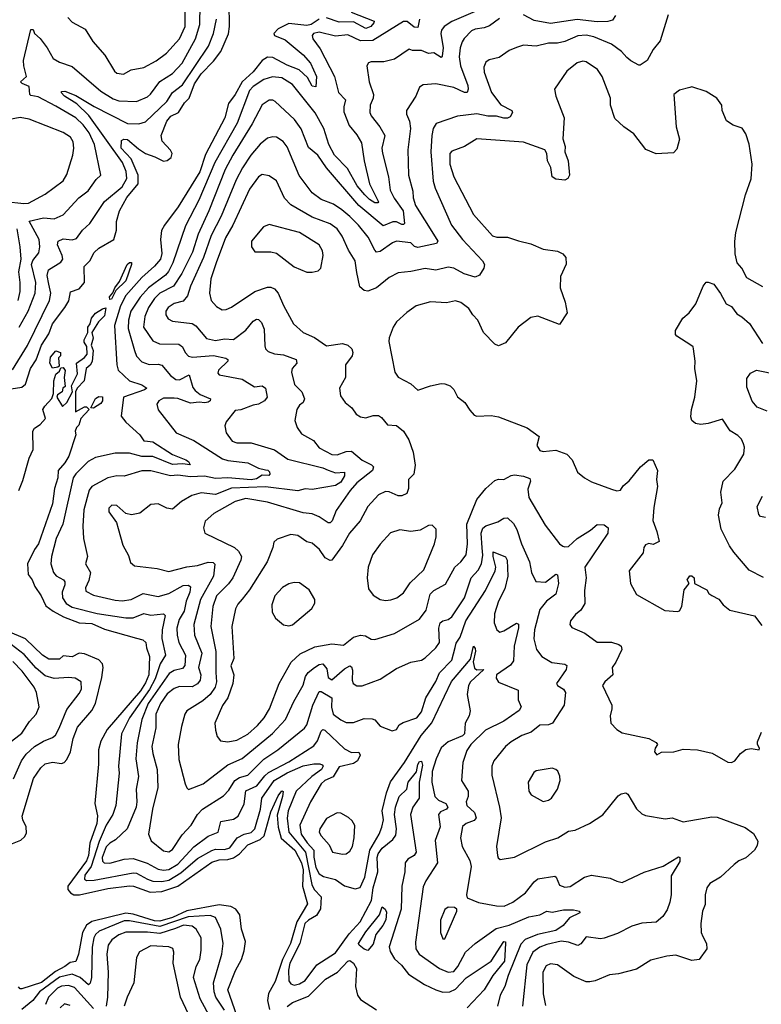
# Model space of a CAD drawing. Extents: x 1268547 to 1425625, y 515768 to 616754.
# Tile 406 of 507: x 1357802 to 1361942, y 598115 to 603612. Entities that reach past the tile are written whole.
import ezdxf

# ---------------------------------------------------------------- set-up
doc = ezdxf.new("R2010")
doc.units = 0

msp = doc.modelspace()

# ---------------------------------------------------------------- linework, layer by layer
at = {"layer": '0CON10XD'}
for points in [[(1357755, 601550.3), (1357815, 601559.6), (1357835, 601576.7), (1357862.6, 601665), (1357895, 601712.9), (1357924.2, 601795.8), (1357965, 601857.6), (1357985.2, 601915), (1358055.3, 602005), (1358077.1, 602042.9), (1358086.6, 602093.4), (1358135, 602110.3), (1358163.8, 602145), (1358162.7, 602235), (1358194.8, 602265.2), (1358218, 602312), (1358245, 602336.1), (1358327.3, 602385), (1358343.7, 602436.3), (1358342.4, 602485), (1358360, 602545), (1358399.6, 602620.4), (1358463.3, 602696.7), (1358463.9, 602745), (1358424.3, 602835), (1358368.9, 602895), (1358371.4, 602938.6), (1358384.2, 602945.8), (1358405, 602942.7), (1358465, 602890.5), (1358505, 602864.7), (1358556.9, 602846.9), (1358605, 602821.9), (1358625, 602826.5), (1358647.8, 602842.2), (1358652.8, 602865), (1358645, 602883.6), (1358598.3, 602935), (1358591.3, 602965), (1358623.9, 603045), (1358646.8, 603073.2), (1358689.4, 603095), (1358721.7, 603148.3), (1358748.1, 603175), (1358777.8, 603255), (1358815, 603309.4), (1358885, 603380), (1358924.8, 603435), (1358967.4, 603532.6), (1358973.7, 603575), (1358971.3, 603705)], [(1357799.5, 601895), (1357850, 601985), (1357888.7, 602085), (1357893, 602145), (1357869.3, 602245), (1357875, 602267.5), (1357908.8, 602311.2), (1357915.7, 602344.3), (1357910.4, 602385), (1357855, 602487.5), (1357935, 602505.7), (1357995, 602500.4), (1358045, 602522.3), (1358132.3, 602617.7), (1358185, 602657.1), (1358229.2, 602720.8), (1358254.5, 602745), (1358220.9, 602915), (1358191, 602981), (1358157.6, 603025), (1358115, 603064.3), (1358005, 603130), (1357905, 603182.4), (1357865, 603188.5), (1357858.5, 603195), (1357855, 603240), (1357815.4, 603255.4), (1357806.5, 603265), (1357841.1, 603295), (1357824.8, 603355), (1357823.8, 603385), (1357865, 603557.8), (1357877.3, 603557.3), (1357885.6, 603535), (1357917.5, 603507.5), (1357956.7, 603455), (1357990, 603395), (1358025, 603374.5), (1358095, 603351.5), (1358255, 603213.3), (1358325, 603170.3), (1358355, 603159.7), (1358455, 603155.3), (1358515, 603182.4), (1358532.8, 603197.2), (1358585, 603267.8), (1358655, 603312.2), (1358709.8, 603370.2), (1358784.4, 603505), (1358808.4, 603585), (1358809.1, 603695)], [(1358070.5, 603625), (1358095, 603598.1), (1358168.7, 603558.7), (1358210.4, 603490.4), (1358278, 603415), (1358330.8, 603325), (1358345, 603313.3), (1358382.4, 603307.6), (1358425, 603332.5), (1358495, 603345.6), (1358565, 603383.1), (1358622.1, 603425), (1358694.5, 603505.5), (1358725.2, 603575), (1358725.7, 603675)], [(1360345, 603659), (1360215, 603602.9), (1360172.7, 603575), (1360156.4, 603553.6), (1360153.5, 603535), (1360166.8, 603455), (1360160.9, 603409.1), (1360155, 603401.2), (1360115, 603427.1), (1360085, 603422.7), (1360045, 603439.6), (1359995, 603440), (1359977, 603447), (1359895, 603392.1), (1359835, 603376.5), (1359765, 603376.9), (1359748.8, 603371.2), (1359740.8, 603355), (1359752.9, 603265), (1359778.2, 603195), (1359776, 603174), (1359758.5, 603135), (1359757.1, 603095), (1359764.5, 603075), (1359813.5, 603015), (1359840.9, 602965), (1359823.9, 602895), (1359826.7, 602866.8), (1359861.9, 602735), (1359871.3, 602661.3), (1359892.7, 602615), (1359943.5, 602545), (1359950.6, 602475), (1359945, 602468.6), (1359935, 602469.5), (1359905, 602483.2), (1359885, 602484), (1359832, 602462), (1359695.3, 602575.3), (1359514.4, 602784.4), (1359465.8, 602855.8), (1359415, 602898.1), (1359372.7, 603002.7), (1359337.1, 603055), (1359229.4, 603155), (1359215, 603163.6), (1359195, 603163.6), (1359155, 603136.2), (1359099.8, 603030.2), (1358991.7, 602855), (1358949.6, 602775), (1358857.6, 602545), (1358798.7, 602415), (1358766.4, 602315), (1358707.1, 602195), (1358660.9, 602125), (1358585, 602085.6), (1358555, 602054.7), (1358522.2, 602005), (1358501.9, 601955), (1358492.9, 601895), (1358545, 601819.1), (1358582.2, 601802.2), (1358691.2, 601801.2), (1358710.5, 601785), (1358725.5, 601755), (1358744.1, 601734.1), (1358767.1, 601727.1), (1358885, 601737.4), (1358952.8, 601722.8), (1358963.9, 601715), (1358963.6, 601705), (1358911.8, 601655), (1358908.6, 601638.6), (1358915, 601629.2), (1359045, 601604.6), (1359113, 601563), (1359155, 601568.1), (1359175.4, 601555.4), (1359183.5, 601505), (1359169.2, 601485), (1359135, 601465.6), (1359105, 601460.9), (1359036.1, 601433.9), (1359005, 601429.6), (1358955, 601367.5), (1358948.2, 601345), (1358955.3, 601305.3), (1358988.4, 601258.4), (1359015, 601249.1), (1359095, 601249.4), (1359225, 601211.4), (1359298.5, 601158.5), (1359495, 601110.4), (1359523.7, 601096.3), (1359565, 601082.3), (1359615.5, 601085), (1359615.3, 601065.3), (1359595, 601029.3), (1359565, 601012.3), (1359435, 600988.4), (1359395, 600993.2), (1359355, 600981.1), (1359175, 601004.2), (1358985, 600997.2), (1358895, 600961.9), (1358815, 600970.4), (1358763.7, 600956.3), (1358705, 600921.2), (1358655, 600879.2), (1358624.7, 600884.7), (1358575, 600909.1), (1358535, 600905.6), (1358473.8, 600856.2), (1358426.8, 600846.8), (1358395, 600855.7), (1358345, 600899.4), (1358317.6, 600902.4), (1358299.2, 600885), (1358300, 600865), (1358342, 600805), (1358352.1, 600772.1), (1358378.3, 600678.3), (1358410.3, 600620.3), (1358421.8, 600581.8), (1358442.6, 600562.6), (1358568.9, 600548.9), (1358635, 600531.5), (1358735, 600558.1), (1358795, 600565.3), (1358855, 600583.8), (1358882.4, 600582.4), (1358892.5, 600572.5), (1358883.8, 600505), (1358811.1, 600375), (1358775.2, 600235), (1358778.7, 600175), (1358819.4, 600075), (1358801.1, 599995), (1358813.4, 599955), (1358810, 599925), (1358795, 599903.5), (1358765, 599887.5), (1358695, 599889.2), (1358665, 599878.1), (1358625, 599848.6), (1358589.1, 599795), (1358562.7, 599735), (1358562.4, 599657.6), (1358539.7, 599555), (1358544.8, 599514.8), (1358569.4, 599425), (1358573.6, 599325), (1358543.6, 599205), (1358521.8, 599065), (1358536.9, 599026.9), (1358605, 598971.8), (1358635, 598966.9), (1358655, 598979.2), (1358709.7, 599060.3), (1358760, 599115), (1358795.3, 599175), (1358822.2, 599205), (1358940.8, 599279.1), (1358970.4, 599309.6), (1359004.1, 599365), (1359029.5, 599380.5), (1359075.8, 599394.2), (1359166, 599484), (1359243.8, 599536.1), (1359392.8, 599657.2), (1359405, 599675.7), (1359439.4, 599785), (1359475, 599861.1), (1359485, 599861.2), (1359545.3, 599825.3), (1359543.5, 599773.5), (1359552.5, 599735), (1359595, 599702.5), (1359625, 599688.5), (1359665, 599688.5), (1359725, 599710.8), (1359769.4, 599709.4), (1359785, 599702.5), (1359815, 599668), (1359881.7, 599641.7), (1359905, 599650), (1359921.2, 599675), (1359942.1, 599687.9), (1360019.2, 599715), (1360045, 599747.1), (1360069.6, 599825), (1360125, 599917.1), (1360146.6, 599965), (1360214.5, 600035.5), (1360232.7, 600107.3), (1360238.8, 600131.2), (1360262, 600165), (1360292.4, 600255), (1360403.4, 600425), (1360455.7, 600535), (1360460.4, 600555), (1360445, 600614.2), (1360445, 600641.4), (1360515, 600612.5), (1360522.8, 600595), (1360527.2, 600505), (1360510.4, 600435), (1360474.8, 600365), (1360452, 600295), (1360451.8, 600245), (1360465.6, 600205.6), (1360483.2, 600193.2), (1360505, 600199.1), (1360575, 600242.9), (1360586.4, 600236.4), (1360587.3, 600217.3), (1360562, 600115), (1360558.3, 600031.7), (1360541.6, 600008.4), (1360464.1, 599955), (1360461.8, 599935), (1360475, 599912.7)], [(1359651.9, 603655), (1359781.2, 603605), (1359780, 603595), (1359762.1, 603575), (1359735, 603563.1), (1359665, 603600), (1359585, 603597.6), (1359515, 603622.7)], [(1357761.8, 601658.2), (1357846.2, 601793.9), (1357969.5, 602045), (1357977.2, 602085), (1357964.4, 602135), (1357955.7, 602184.3), (1357963.1, 602215), (1358032.3, 602257.7), (1358042.5, 602275), (1358039.7, 602295), (1358013.5, 602355), (1358017.3, 602375), (1358045, 602389.4), (1358095, 602382.7), (1358118.9, 602391.1), (1358152.3, 602437.7), (1358193.3, 602475), (1358275, 602596.7), (1358375, 602679.3), (1358400.8, 602725), (1358397.4, 602765), (1358375.9, 602815), (1358188.3, 603078.3), (1358122.1, 603142.1), (1358053.2, 603185), (1358033.8, 603205), (1358037.8, 603212.2), (1358055, 603212.4), (1358115, 603188.3), (1358217.5, 603127.5), (1358405, 603032), (1358468.3, 603031.7), (1358505, 603042.9), (1358623.6, 603156.4), (1358655, 603206.2), (1358710.5, 603249.5), (1358856.7, 603465), (1358884.3, 603535), (1358901.7, 603615)], [(1359475, 603616), (1359428.8, 603585), (1359405, 603579), (1359305, 603591.9), (1359245, 603561.8), (1359220.9, 603535), (1359225, 603523.5), (1359285, 603499.7), (1359385, 603415.3), (1359425, 603368.8), (1359459.4, 603295), (1359455, 603237.5), (1359435, 603241.9), (1359409, 603289), (1359363.2, 603333.2), (1359295, 603358.3), (1359215, 603402), (1359185, 603403.8), (1359155, 603384.2), (1359105, 603321), (1359044.3, 603265), (1359005.5, 603194.5), (1358968.1, 603145), (1358947.5, 603065), (1358840.5, 602859.5), (1358807.3, 602762.7), (1358687.6, 602567.6), (1358610.3, 602465), (1358594.8, 602435.2), (1358589, 602385), (1358596.3, 602306.3), (1358587.7, 602275), (1358555, 602235.3), (1358485, 602173), (1358395, 602072.4), (1358364.8, 602015), (1358331.7, 601905), (1358344.7, 601684.7), (1358351.5, 601655), (1358415, 601595.4), (1358485, 601573.1), (1358512.5, 601555), (1358500, 601545), (1358382.5, 601505), (1358369.5, 601399.5), (1358395, 601364.5), (1358473.8, 601295), (1358495, 601261.4), (1358515, 601259.1), (1358545.8, 601255), (1358654.8, 601184.8), (1358729.2, 601155), (1358745.6, 601145), (1358753.3, 601126.7), (1358711.9, 601131.9), (1358655, 601129.6), (1358545, 601174.1), (1358485, 601173.6), (1358415, 601191.6), (1358335, 601192), (1358225, 601168.4), (1358184.4, 601145.6), (1358115, 601076.9), (1358101, 601055), (1358044.1, 600795), (1358006.6, 600715), (1357980.9, 600615), (1357976.2, 600575), (1357991.2, 600525), (1358006.8, 600506.8), (1358046.5, 600485), (1358054, 600474), (1358053.7, 600456.4), (1358039, 600415), (1358042, 600385), (1358061.8, 600351.8), (1358095, 600332.8), (1358235, 600297.1), (1358395, 600272.4), (1358435, 600272.8), (1358495, 600296), (1358535, 600287.7), (1358605.4, 600295.4), (1358614.4, 600285), (1358597.9, 600205), (1358596.6, 600156.6), (1358616.8, 600063.2), (1358585.9, 600015), (1358557.8, 599932.2), (1358527.7, 599872.3), (1358414.5, 599715), (1358370.3, 599625), (1358354.7, 599445), (1358357.5, 599405), (1358339.1, 599225), (1358321.6, 599175), (1358284.5, 599115.5), (1358245.4, 599024.6), (1358200.9, 598885), (1358166.1, 598835), (1358164.3, 598814.3), (1358175, 598806.2), (1358218.1, 598808.1), (1358435, 598849.3), (1358455, 598846.3), (1358515, 598812.9), (1358545, 598802.9), (1358595, 598801.1), (1358635, 598808.2), (1358702.1, 598847.9), (1358795, 598928), (1358875, 598974.1), (1358895, 598981), (1358945, 598978.9), (1358975, 598987.5), (1359016.4, 599045), (1359055, 599064), (1359095, 599073.2), (1359115.1, 599094.9), (1359146.6, 599205), (1359153.8, 599265), (1359223.7, 599365), (1359295, 599406.4), (1359385, 599446.2), (1359445, 599458.1), (1359477.6, 599457.6), (1359491.7, 599451.7), (1359496.5, 599445), (1359487.5, 599425), (1359432.8, 599387.2), (1359345.5, 599305), (1359301.7, 599195), (1359295.2, 599154.8), (1359304.3, 599075), (1359397.3, 598965), (1359433.2, 598783.2), (1359446.1, 598756.1), (1359485.3, 598715), (1359482, 598648), (1359459.9, 598610.1), (1359415, 598584.3), (1359394.5, 598565), (1359365.6, 598454.4), (1359311, 598345), (1359303.3, 598305), (1359305.2, 598245.2), (1359315, 598229.1), (1359335, 598222.4), (1359365, 598229.5), (1359395, 598248.2), (1359461.9, 598335), (1359565, 598402.3), (1359642.4, 598507.6), (1359703.4, 598575), (1359765.8, 598694.2), (1359774.7, 598765), (1359800.7, 598855), (1359798, 598935), (1359802.9, 598955), (1359825, 598986), (1359885.8, 599035), (1359901.2, 599058.8), (1359906.3, 599095), (1359894, 599175), (1359899.4, 599215), (1359920.9, 599275), (1359963.8, 599315), (1359971.3, 599355), (1360018, 599412), (1360025, 599453.3), (1360035, 599471.2), (1360045, 599473.1), (1360050.8, 599450.8), (1360033, 599355), (1360031.8, 599265), (1359996.2, 599215), (1359984.8, 599175), (1360014.8, 598965), (1360004.3, 598945.7), (1359969.1, 598925), (1359953.3, 598905), (1359952.4, 598855), (1359935.2, 598775), (1359932.4, 598645), (1359863.9, 598435), (1359869.5, 598409.5), (1359895, 598368.8), (1359933.9, 598333.9), (1359973.6, 598283.6)], [(1360034.2, 603615), (1360025, 603569.5), (1360005, 603570.7), (1359965, 603602.5), (1359945, 603602.5), (1359773.7, 603496.3), (1359705, 603495.2), (1359635, 603527.4), (1359565, 603520), (1359475, 603543.2), (1359441.9, 603535), (1359434.4, 603525), (1359438.5, 603505), (1359480.1, 603450.1), (1359560.4, 603295), (1359581.1, 603205), (1359621.3, 603165), (1359611.7, 603125), (1359612.1, 603097.9), (1359642.1, 603022.1), (1359685, 602970), (1359710.8, 602925), (1359725.8, 602825), (1359755.3, 602695.3), (1359805.5, 602595), (1359800.8, 602589.2), (1359785, 602590), (1359755, 602607.8), (1359728.6, 602635), (1359687, 602685), (1359631.6, 602781.6), (1359560.2, 602855), (1359527.7, 602915), (1359500.3, 603005), (1359451.8, 603091.8), (1359325, 603249.6), (1359265, 603287.3), (1359213.5, 603293.5), (1359165, 603278.2), (1359105, 603238.4), (1359085, 603217.5), (1359016.7, 603035), (1358891.6, 602815), (1358801.7, 602605), (1358728.8, 602461.2), (1358657.9, 602255), (1358633.8, 602206.2), (1358616.4, 602185), (1358521.1, 602115), (1358475, 602062.2), (1358422.8, 601985), (1358409, 601935), (1358408, 601888), (1358443.1, 601765), (1358453.8, 601733.8), (1358485, 601702.1), (1358525, 601687.3), (1358575, 601688.9), (1358595, 601683.6), (1358643.8, 601625), (1358674, 601604), (1358695, 601600.7), (1358748.9, 601628.9), (1358768.9, 601558.9), (1358781.2, 601541.2), (1358810.4, 601520.4), (1358867.5, 601495), (1358865.7, 601485), (1358855, 601476.9), (1358835, 601472.7), (1358805, 601477.5), (1358755, 601471.3), (1358685, 601497.8), (1358665, 601499.8), (1358605, 601499.3), (1358579.5, 601485), (1358568.5, 601465), (1358574.6, 601434.6), (1358675, 601305.5), (1358775, 601261.9), (1358935, 601160), (1358965, 601150.4), (1359075, 601137.9), (1359135, 601107.5), (1359175, 601099.5), (1359187.5, 601097.5), (1359197.3, 601087.3), (1359198.4, 601075), (1359192.2, 601067.8), (1359155, 601069.5), (1359125, 601049.6), (1359095, 601043.4), (1358965, 601054.4), (1358895, 601050), (1358833.5, 601063.5), (1358755, 601060.2), (1358685, 601069.3), (1358645, 601064.7), (1358535, 601092.9), (1358485, 601094.1), (1358385, 601062.8), (1358344.2, 601065.8), (1358295, 601054), (1358204.3, 601005.7), (1358189.6, 600985), (1358160, 600875), (1358154.7, 600784.7), (1358158.9, 600715), (1358180.5, 600615), (1358170, 600575), (1358196.9, 600525), (1358189, 600481), (1358170, 600440), (1358172.1, 600422.1), (1358215, 600400), (1358335, 600370.5), (1358375, 600367), (1358425, 600375.3), (1358491.9, 600408.1), (1358575, 600391.8), (1358635, 600409), (1358715, 600452.5), (1358745, 600455.5), (1358755.3, 600445.3), (1358752.2, 600415), (1358732.1, 600365), (1358720.3, 600309.7), (1358693.3, 600263.3), (1358680.2, 600215), (1358681.1, 600175), (1358690.5, 600135), (1358728.8, 600065), (1358723.9, 600006.1), (1358711, 599989), (1358665, 599978.7), (1358637.7, 599962.3), (1358520.5, 599795), (1358483.4, 599705), (1358458.4, 599575), (1358451.2, 599485), (1358466.3, 599386.3), (1358452.9, 599315), (1358456.8, 599245), (1358451.9, 599215), (1358403.1, 599095), (1358337.5, 599032.5), (1358305, 599014.8), (1358285, 598994.7), (1358263.1, 598935), (1358264.8, 598914.8), (1358274.5, 598905), (1358305, 598902.4), (1358385, 598925.8), (1358435, 598929.7), (1358513.4, 598903.4), (1358575, 598869.4), (1358605, 598863.3), (1358635, 598866.6), (1358685, 598896.7), (1358775, 598993.2), (1358855, 599053.1), (1358910, 599075), (1358925.7, 599135), (1358995, 599148.2), (1359022.7, 599165), (1359055.2, 599234.8), (1359065, 599306.5), (1359126.4, 599335), (1359169.9, 599390.1), (1359191.6, 599408.4), (1359305, 599468.4), (1359445, 599558.8), (1359464.3, 599585), (1359485, 599640), (1359495, 599648.5), (1359505, 599645.4), (1359615, 599541.9), (1359655, 599521.2), (1359695, 599522.5), (1359703.8, 599505), (1359688, 599475), (1359665, 599458.8), (1359585, 599440.2), (1359551.3, 599385), (1359505.6, 599364.4), (1359484.6, 599345), (1359425, 599244.4), (1359366.2, 599115), (1359374.5, 599065), (1359407.2, 599017.2), (1359445.2, 598975), (1359444.3, 598935.7), (1359455, 598878.9), (1359475, 598843.4), (1359498.2, 598828.2), (1359565, 598810.7), (1359615, 598777.1), (1359675, 598759.1), (1359702.7, 598767.3), (1359729.2, 598825), (1359757, 598975), (1359809.5, 599065), (1359823.7, 599103.7), (1359832.4, 599145), (1359825.2, 599195), (1359850, 599295), (1359872.4, 599357.6), (1359950.8, 599465), (1360042.9, 599615), (1360103.7, 599686.3), (1360174.4, 599835.6), (1360212.2, 599917.8), (1360318.8, 600041.2), (1360335, 600113.8), (1360345, 600101.2), (1360346.8, 600086.8), (1360333, 600027), (1360341.9, 599991.9), (1360355, 599981.9), (1360393.3, 599985), (1360319.1, 599915), (1360308.1, 599895), (1360300, 599845), (1360316.3, 599753.7), (1360310.6, 599725), (1360288.1, 599685), (1360284.5, 599625), (1360275, 599614.3), (1360195, 599580.8), (1360155, 599547.2), (1360126.3, 599485), (1360104.8, 599415.2), (1360102.8, 599355), (1360120.3, 599275), (1360140, 599255), (1360181.9, 599235), (1360191.8, 599215), (1360184.3, 599205), (1360151.5, 599188.5), (1360140.8, 599175), (1360148.7, 599105), (1360120.8, 599029.2), (1360135.5, 598905), (1360070, 598805), (1360055, 598771.2), (1360011.1, 598461.1), (1360013.2, 598425), (1360031.7, 598395), (1360145, 598314.2), (1360195, 598293.8), (1360225, 598298.4), (1360247.6, 598325), (1360290.5, 598405), (1360345, 598454.3), (1360461.4, 598538.6), (1360535, 598557), (1360645, 598603.2), (1360706.6, 598613.4), (1360745, 598634.5), (1360775, 598630), (1360838.6, 598641.4)], [(1360480.1, 603619.9), (1360425, 603578.5), (1360395, 603566.9), (1360345, 603560), (1360325, 603550), (1360282.7, 603507.3), (1360272, 603488), (1360261.1, 603455), (1360254.7, 603404.7), (1360263.8, 603355), (1360304.7, 603245), (1360306.5, 603223.5), (1360300, 603205), (1360285, 603205.5), (1360226.2, 603233.8), (1360125.5, 603254.5), (1360055, 603249.5), (1360034.4, 603235), (1360014.4, 603185), (1359962, 603105), (1359961.2, 603085), (1359979.2, 603045), (1359984.1, 603005), (1359969.6, 602885), (1359971.8, 602745), (1359997.2, 602655), (1359998.1, 602618.1), (1360012.7, 602575), (1360111.6, 602415), (1360136.2, 602375), (1360128.1, 602361.9), (1360025, 602340.2), (1360005.7, 602345.7), (1359985, 602366.7), (1359905, 602375.3), (1359883, 602367), (1359815, 602318), (1359795, 602314.7), (1359784.2, 602325), (1359747.5, 602397.5), (1359693.2, 602465), (1359645, 602512.7), (1359601.3, 602551.3), (1359555, 602581.6), (1359485, 602608), (1359435.2, 602645.2), (1359361.7, 602741.7), (1359295, 602902.7), (1359273.1, 602933.1), (1359235, 602956.8), (1359215, 602959.2), (1359185, 602950.8), (1359145, 602917.1), (1359092.5, 602855), (1359045.8, 602785), (1359011.1, 602718.9), (1358926.8, 602515), (1358871.8, 602408.2), (1358827.7, 602285), (1358756.2, 602125), (1358739.6, 602070.4), (1358715, 602040), (1358665, 602026.8), (1358631.1, 602005), (1358617.9, 601985), (1358617.8, 601965), (1358631.7, 601941.7), (1358655, 601928.2), (1358765, 601915.4), (1358785, 601902.7), (1358845, 601833.1), (1358895, 601821.1), (1358945, 601830), (1358995, 601827.1), (1359065, 601878.9), (1359105, 601928.9), (1359125, 601940), (1359135, 601938.1), (1359151.8, 601921.8), (1359167.6, 601885), (1359170.6, 601790.6), (1359175, 601773.8), (1359189.3, 601759.3), (1359225, 601745.8), (1359275, 601740.6), (1359346.2, 601715), (1359349.2, 601695), (1359322.9, 601665), (1359319.2, 601645), (1359336.9, 601575), (1359376.5, 601535), (1359392.7, 601495), (1359384.7, 601475.3), (1359365, 601459.4), (1359350, 601435), (1359337.5, 601375), (1359351.1, 601335), (1359375, 601299.2), (1359442.8, 601262.8), (1359475, 601221.1), (1359545, 601184.7), (1359575, 601181.8), (1359625, 601201.1), (1359655, 601202.7), (1359715, 601152.9), (1359766.8, 601126.8), (1359777.3, 601115), (1359772.2, 601095), (1359684.5, 601025.5), (1359646.5, 600983.5), (1359568.8, 600871.2), (1359545.9, 600814.1), (1359535, 600802.5), (1359525, 600802.9), (1359475, 600836.9), (1359435, 600853.1), (1359385, 600859.1), (1359185, 600919.2), (1359065, 600939.6), (1359005, 600922.8), (1358885.8, 600854.2), (1358838.3, 600811.7), (1358827.8, 600775), (1358836.2, 600745), (1359000.6, 600665), (1359024.7, 600644.7), (1359040.8, 600615), (1359037.5, 600595), (1358992.5, 600495), (1358968.2, 600461.8), (1358901.9, 600395), (1358880.8, 600335), (1358870, 600225), (1358896.5, 600085), (1358897.2, 599967.2)], [(1361421.4, 603638.6), (1361377.8, 603495), (1361337.8, 603445), (1361304.7, 603385.3), (1361265, 603357.5), (1361258.3, 603358.3), (1361213, 603383), (1361191.7, 603401.8), (1361162.2, 603435), (1361105, 603475.4), (1361006.4, 603516.4), (1360965, 603526.2), (1360918.2, 603521.8), (1360845, 603490.8), (1360805, 603481.5), (1360755, 603480.9), (1360685, 603464.5), (1360615, 603469.5), (1360575, 603457.8), (1360535, 603440.6), (1360478.9, 603401.1), (1360422.6, 603387.4), (1360403.8, 603375), (1360393.2, 603346.8), (1360395, 603320), (1360436, 603205), (1360487.6, 603137.6), (1360550, 603105), (1360552.5, 603095), (1360539.8, 603070.2), (1360525, 603062.3), (1360505, 603062.4), (1360463.7, 603073.7), (1360415, 603073.9), (1360355, 603087.5), (1360245.5, 603074.5), (1360127.6, 603032.4), (1360109.6, 603005), (1360102.2, 602965), (1360097.2, 602875), (1360111.1, 602711.1), (1360121.2, 602671.2), (1360211.8, 602465), (1360274.6, 602385), (1360386.6, 602266.6), (1360396.9, 602245), (1360394, 602225), (1360368.5, 602185), (1360345, 602174.8), (1360282.9, 602192.9), (1360225, 602224.7), (1360195, 602230), (1360125, 602214.5), (1360065, 602223.6), (1359985, 602206.4), (1359915, 602198.9), (1359865, 602173.1), (1359794.2, 602115), (1359745, 602096.7), (1359725, 602100), (1359701.4, 602121.4), (1359685, 602200), (1359675.4, 602265), (1359637.7, 602325), (1359603.1, 602403.1), (1359574.7, 602445), (1359535, 602473.3), (1359435, 602509.2), (1359315, 602577.9), (1359281.2, 602615), (1359235, 602712.2), (1359195, 602741.1), (1359155, 602747.3), (1359135, 602734.4), (1359084.5, 602665.5), (1358991.9, 602465), (1358951.1, 602395), (1358898.4, 602255), (1358869.4, 602165), (1358861.1, 602085), (1358871.8, 602045), (1358900.1, 602010.1), (1358932, 601992), (1358955, 601993.3), (1358985, 602006.4), (1359115, 602094.6), (1359185, 602118.7), (1359205, 602118.8), (1359225, 602110), (1359244.4, 602085), (1359275, 602016), (1359331.1, 601915), (1359385, 601865.6), (1359448.3, 601838.3), (1359515, 601791.9), (1359605, 601804.4), (1359635, 601795.8), (1359655.8, 601775), (1359662.5, 601755), (1359657.5, 601735), (1359620.8, 601685), (1359621.4, 601615), (1359586.7, 601555), (1359592.6, 601512.6), (1359618.6, 601475), (1359655.7, 601445), (1359680.3, 601410.3), (1359705.6, 601395.6), (1359735, 601388.9), (1359775, 601401.4), (1359805, 601402.5), (1359821.7, 601391.7), (1359855, 601350), (1359905, 601346.9), (1359945.6, 601315.6), (1359975, 601265.8), (1359997.9, 601197.9), (1360010.5, 601125), (1360002.9, 601075), (1359973.1, 601045), (1359973.6, 600995), (1359962.7, 600967.3), (1359935, 600954.5), (1359915, 600953.8), (1359865, 600976.5), (1359845, 600977.8), (1359805, 600959.2), (1359746.2, 600895), (1359702.9, 600815), (1359643.9, 600746.1), (1359604.4, 600675.6), (1359545, 600594.2), (1359535, 600591.9), (1359507, 600607), (1359476.5, 600655), (1359435, 600689.2), (1359405, 600697.1), (1359355, 600731.5), (1359315, 600737.3), (1359239.1, 600710.9), (1359221.4, 600695), (1359215.5, 600665), (1359183.1, 600585), (1359085, 600429.1), (1359043.5, 600376.5), (1359020.8, 600349.2), (1359007.8, 600322.2), (1358987.5, 600225), (1358997.8, 600045), (1358981.6, 600005), (1358998.4, 599955), (1358992.4, 599905), (1358963.7, 599826.3), (1358935, 599782.2), (1358892, 599685), (1358894.6, 599645), (1358905, 599610), (1358923.8, 599585), (1358965, 599581.1), (1359015, 599590), (1359075, 599622.7), (1359129, 599671), (1359166.6, 599713.4), (1359197.5, 599765), (1359250, 599905), (1359318.2, 600025), (1359368, 600072), (1359450.4, 600110.4)], [(1361128.1, 603635), (1361110.7, 603609.3), (1361085, 603601.9), (1361025, 603601.3), (1360915, 603613.3), (1360765, 603590.6), (1360675, 603608.4), (1360615, 603638.6)], [(1361950.9, 602120.9), (1361860.5, 602170.5), (1361833.3, 602225), (1361806.7, 602255), (1361796, 602305), (1361794.1, 602374.1), (1361800, 602425), (1361854, 602635), (1361886.1, 602723.9), (1361890.8, 602805), (1361875, 602917.5), (1361855.7, 602975), (1361835, 603006.2), (1361785, 603023.3), (1361747, 603047), (1361723.3, 603105), (1361722.5, 603135), (1361693.3, 603175), (1361635, 603211.2), (1361555, 603236.7), (1361543.3, 603233.3), (1361485, 603218.6), (1361453.5, 603195), (1361467.5, 603015), (1361486, 602945), (1361470.7, 602889.3), (1361451.7, 602868.3), (1361355, 602862.5), (1361298.3, 602888.3), (1361230.8, 602975), (1361174, 603015), (1361125, 603061.2), (1361100.8, 603135), (1361099.4, 603175), (1361054.6, 603294.6), (1361028.6, 603335), (1360965, 603377.8), (1360945, 603380.6), (1360915, 603371.1), (1360856.7, 603325), (1360788, 603225), (1360794.6, 603184.6), (1360841.9, 603065), (1360833.4, 602946.6), (1360847.5, 602905), (1360846.1, 602873.9), (1360864.4, 602825), (1360870.7, 602745), (1360862.9, 602725), (1360845, 602717.1), (1360795, 602721), (1360774.2, 602734.2), (1360766.6, 602786.6), (1360747.9, 602825), (1360745.5, 602865.5), (1360734.2, 602885), (1360615, 602929.2), (1360355, 602946.4), (1360285, 602903.5), (1360215, 602878.5), (1360203.1, 602865), (1360204, 602805), (1360225.2, 602735.2), (1360335, 602524.4), (1360441.2, 602405), (1360465, 602398.1), (1360525, 602398.5), (1360587, 602377), (1360655, 602361.1), (1360725, 602330.6), (1360805, 602320.6), (1360834, 602305), (1360850.8, 602285), (1360852.7, 602247.3), (1360820.7, 602179.3), (1360820, 602115), (1360848, 602035), (1360857.5, 601975), (1360815, 601910), (1360695, 601956.2), (1360655, 601950), (1360584, 601895), (1360515, 601808.8), (1360475, 601791.2), (1360455, 601801.2), (1360390.8, 601865), (1360360, 601935), (1360331.2, 601965), (1360309.7, 601999.7), (1360265, 602034), (1360235, 602042), (1360185, 602031.9), (1360095, 602036.5), (1360015, 602015.5), (1359962.6, 601977.4), (1359905.5, 601924.5), (1359887.5, 601895), (1359864.3, 601835.7), (1359862.5, 601815), (1359895.7, 601645), (1359915, 601617.1), (1359985, 601579.2), (1360025, 601544.3), (1360095, 601568.1), (1360155, 601580.8), (1360175, 601580), (1360205, 601568), (1360225, 601546.7), (1360246.6, 601506.6), (1360288, 601475), (1360315, 601431.2), (1360340, 601405), (1360355, 601398), (1360435, 601401.4), (1360475, 601394.2), (1360635, 601333.3), (1360702, 601285), (1360689.2, 601235), (1360705, 601207.5), (1360725, 601201.4), (1360795, 601208.2), (1360856.3, 601186.3), (1360885.5, 601155), (1360916.5, 601086.5), (1360954.4, 601054.4), (1360995, 601032), (1361105, 600991.2), (1361135, 600982), (1361156.7, 600985), (1361171.1, 601008.9), (1361205, 601037.1), (1361267.5, 601115), (1361315, 601154), (1361336.2, 601155), (1361362.2, 601095), (1361357.8, 601045), (1361362.1, 601005), (1361341.4, 600888.6), (1361335.7, 600815.7), (1361358.8, 600755), (1361371.7, 600698.3), (1361338.3, 600681.7), (1361315, 600687.5), (1361295, 600680), (1361286, 600665), (1361283.3, 600635), (1361203.8, 600535), (1361212, 600465), (1361245, 600403.3), (1361404.2, 600314.2), (1361475, 600307.5), (1361485, 600312.5), (1361498, 600335), (1361511.2, 600428.8), (1361540, 600465), (1361527.5, 600485), (1361543.6, 600506.4), (1361555, 600507.5), (1361566.7, 600495), (1361570, 600465), (1361638, 600428), (1361648.3, 600408.3), (1361665, 600396.7), (1361705, 600376.2), (1361728.8, 600345), (1361766.7, 600315), (1361904.5, 600284.5), (1361945, 600230)], [(1357723.3, 602596.7), (1357824.7, 602585.3), (1357851.8, 602588.2), (1357945, 602638.5), (1358045, 602712.1), (1358065, 602748), (1358099.7, 602855), (1358105.3, 602895.3), (1358100.5, 602930.5), (1358085.8, 602955.7), (1358045, 602981.8), (1357855, 603056.7), (1357805, 603066.9), (1357745, 603054.3)], [(1357794.8, 602045), (1357804.8, 602095), (1357805.7, 602145), (1357797.8, 602205), (1357810, 602275), (1357806, 602345), (1357788.3, 602445)], [(1359435, 602203.3), (1359469.1, 602210.9), (1359483.6, 602225), (1359495.8, 602295), (1359492.3, 602322.3), (1359474.2, 602355), (1359365, 602423.2), (1359195, 602469.5), (1359162.5, 602455), (1359096, 602375), (1359096.2, 602345), (1359115, 602316.7), (1359204.1, 602315.9), (1359235, 602309.4), (1359335, 602231.8), (1359405, 602203.5), (1359435, 602203.3)], [(1358305, 602050), (1358303.4, 602065), (1358322.9, 602087.1), (1358332.9, 602115), (1358358.8, 602151.2), (1358402.7, 602245), (1358415, 602256.6), (1358426.4, 602256.4), (1358427.1, 602245), (1358394.7, 602155), (1358340, 602100), (1358315, 602051.2), (1358305, 602050)], [(1361955, 600498.1), (1361875, 600538.8), (1361788.3, 600638.3), (1361764.3, 600674.3), (1361717.5, 600767.5), (1361702.5, 600845), (1361708.3, 600881.7), (1361723.1, 600915), (1361716.9, 600975), (1361730, 601035), (1361795, 601102.5), (1361844.2, 601185.8), (1361847.5, 601225), (1361842.9, 601245), (1361830.8, 601270.8), (1361810.6, 601290.6), (1361767.5, 601317.5), (1361725, 601382.5), (1361645, 601358.1), (1361605, 601352.9), (1361575, 601357.1), (1361554.3, 601375), (1361548.6, 601395), (1361552.2, 601435), (1361570.4, 601505), (1361582.5, 601595), (1361570.5, 601665), (1361573.3, 601705), (1361564, 601774), (1361561.2, 601785), (1361548.8, 601795), (1361470, 601845), (1361462.2, 601855), (1361462.6, 601877.4), (1361504.3, 601945), (1361540, 601975), (1361576, 602025), (1361616.7, 602125), (1361633.6, 602146.4), (1361645, 602147.5), (1361677.5, 602135), (1361714.1, 602084.1), (1361745.8, 602025.8), (1361775, 602010), (1361805, 601970), (1361834.1, 601954.1), (1361876.8, 601916.8), (1361947.8, 601805)], [(1357797.2, 600982.8), (1357820.1, 601039.9), (1357855.9, 601165), (1357877.1, 601212.9), (1357875.6, 601315), (1357885, 601332), (1357917.1, 601352.9), (1357946.2, 601385), (1357931.5, 601435), (1357942.2, 601455), (1357982.5, 601497.5), (1357991.4, 601525), (1357992.5, 601595), (1358005, 601632.5), (1358025, 601650), (1358031.7, 601668.3), (1358045, 601670), (1358057, 601653), (1358050, 601615), (1358056.7, 601565), (1358042.5, 601555), (1358040, 601535), (1358012.9, 601517.1), (1358010, 601505), (1358041.7, 601451.7), (1358066.2, 601475), (1358096.4, 601533.6), (1358091.5, 601568.5), (1358125.9, 601635), (1358120, 601695), (1358165, 601725.5), (1358179.5, 601745), (1358177.1, 601787.1), (1358162.2, 601812.2), (1358161.5, 601825), (1358183.6, 601865), (1358182, 601895), (1358196.5, 601915), (1358202.4, 601945), (1358225, 601974), (1358265, 601998.8), (1358283.3, 602003.3), (1358275, 601959.4), (1358242.5, 601925), (1358205.6, 601865), (1358212.4, 601835), (1358200.6, 601795), (1358213.5, 601765), (1358206.6, 601703.4), (1358195.9, 601684.1), (1358173.4, 601665), (1358162, 601595), (1358124.2, 601555.8), (1358113.3, 601535), (1358113.6, 601423.6), (1358165, 601450), (1358175, 601450), (1358190, 601435), (1358143.8, 601385), (1358131.7, 601348.3), (1358120, 601335), (1358112.5, 601315), (1358116.2, 601295), (1358075.9, 601175), (1358055, 601138.9), (1358016.4, 601095), (1358014.8, 601055), (1357997.6, 600995), (1357985, 600908.8), (1357908.1, 600685), (1357885, 600653.5), (1357846.1, 600575), (1357850, 600515), (1357872.7, 600485), (1357886.7, 600446.8), (1357922.2, 600395), (1357949.3, 600339.3), (1357988.9, 600308.9), (1358047.6, 600277.6), (1358134.1, 600244.1), (1358205, 600240.2), (1358275, 600209.3), (1358455, 600158.5), (1358490, 600150), (1358506.7, 600135), (1358509.4, 600105), (1358527.1, 600057.1), (1358523.2, 599955), (1358505, 599910.5), (1358475.9, 599865), (1358290.5, 599649.5), (1358254.7, 599584.7), (1358243.1, 599535), (1358242.4, 599455), (1358221.3, 599235), (1358236.5, 599166.5), (1358233.8, 599125), (1358194.7, 599015.3), (1358186, 598945), (1358175.7, 598915), (1358071, 598775), (1358071.8, 598755), (1358086.3, 598736.3), (1358105, 598726.5), (1358136.5, 598726.5), (1358295, 598761.2), (1358415, 598777), (1358438.1, 598775), (1358531.3, 598741.3), (1358595, 598744.2), (1358684.9, 598775.1), (1358875, 598908.7), (1358915, 598921.6), (1358965, 598923.1), (1358995, 598932.4), (1359029.1, 598955), (1359075.3, 599005), (1359144.2, 599035.8), (1359167.8, 599055), (1359205, 599188.9), (1359245, 599278.6), (1359265, 599307.5), (1359273, 599303), (1359269.1, 599275), (1359239.2, 599170.8), (1359245, 599104), (1359262.5, 599042.4), (1359338, 598975), (1359375, 598904.1), (1359384.9, 598865), (1359380.6, 598775), (1359408.4, 598675), (1359350.1, 598575), (1359314.7, 598455), (1359269.1, 598365), (1359228.9, 598241.1), (1359192.1, 598175), (1359184.8, 598135), (1359196, 598086)], [(1357985, 601666.2), (1357970.8, 601695), (1357975, 601728.8), (1358005, 601762.5), (1358030, 601755), (1358030, 601735), (1358020, 601725), (1358022.5, 601677.5), (1358015, 601672.5), (1357985, 601666.2)], [(1361975, 601426.2), (1361919.5, 601449.5), (1361891.8, 601481.8), (1361860.6, 601560.6), (1361861.2, 601608.8), (1361881.3, 601638.7), (1361915, 601654.7), (1362035, 601630.7)], [(1358215, 601442.5), (1358200, 601445), (1358225, 601497.5), (1358245, 601509.2), (1358265, 601505.8), (1358265.5, 601485), (1358255, 601468.8), (1358215, 601442.5)], [(1359450.4, 600110.4), (1359545, 600126.9), (1359609.4, 600120.6), (1359666, 600164), (1359705, 600175.3), (1359732.6, 600172.6), (1359765, 600152.9), (1359785, 600150.8), (1359894, 600185), (1360035, 600264.4), (1360071.3, 600315), (1360094.5, 600405), (1360115, 600426.1), (1360179.1, 600460.9), (1360231.2, 600555), (1360265, 600585.6), (1360293.8, 600625), (1360301.8, 600685), (1360297.5, 600795), (1360355, 600933.1), (1360404.4, 600995), (1360455, 601040), (1360475, 601046.4), (1360505, 601045.6), (1360545, 601067.5), (1360565, 601070.4), (1360615, 601063.1), (1360650, 601050), (1360652.9, 601035), (1360639.1, 600990.9), (1360644.6, 600944.6), (1360735, 600790), (1360815, 600686.2), (1360835, 600672.9), (1360845, 600668.1), (1360865, 600670.9), (1360915, 600716.4), (1360988.5, 600761.5), (1361025, 600792.9), (1361065, 600791.9), (1361087.1, 600775), (1361085, 600746.2), (1360956.4, 600555), (1360964.4, 600495), (1360954.4, 600425), (1360957, 600353), (1360935.4, 600314.6), (1360905, 600290.8), (1360876.2, 600255), (1360872.5, 600235), (1360885, 600218.8), (1360956.2, 600186.2), (1361025, 600136.7), (1361105, 600136.4), (1361146.4, 600123.6), (1361159.2, 600115), (1361162.9, 600095), (1361130.6, 600025), (1361110, 599995), (1361112.9, 599955), (1361069.4, 599915), (1361056, 599895), (1361107.1, 599785), (1361108.6, 599765), (1361098, 599725), (1361102, 599685), (1361135, 599648.8), (1361165, 599631.2), (1361315, 599598.6), (1361355.8, 599575.8), (1361362.5, 599565), (1361350, 599545), (1361346.7, 599525), (1361358.3, 599508.3), (1361385, 599522.5), (1361454, 599524), (1361505, 599539.2), (1361585, 599535.6), (1361667.4, 599517.4), (1361755, 599466.2), (1361775, 599464.2), (1361793.8, 599475), (1361825.6, 599514.4), (1361855, 599537.5), (1361885, 599542.5), (1361930, 599535), (1361932.5, 599545), (1361920, 599565), (1361920.7, 599580.7), (1361942.5, 599635)], [(1361965, 600833.3), (1361938.1, 600838.1), (1361929.1, 600849.1), (1361918.5, 600895), (1361948.3, 600951.7)], [(1358897.2, 599967.2), (1358901.1, 599915), (1358893.1, 599885), (1358864.8, 599845.2), (1358825, 599808.5), (1358736.1, 599753.9), (1358724.6, 599735.4), (1358705.6, 599665), (1358687.5, 599565), (1358690.8, 599480.8), (1358726.6, 599346.6), (1358735, 599322.5), (1358745, 599313.8), (1358827.5, 599345), (1358965, 599452.7), (1359045, 599487.5), (1359212.9, 599627.1), (1359285.9, 599705), (1359332, 599805), (1359384.3, 599895.7), (1359398.7, 599945), (1359413.4, 599966.6), (1359448.8, 599995), (1359475, 600012.9), (1359495, 600015.3), (1359517, 599987), (1359525, 599939.4), (1359545, 599926.9), (1359615, 599987.2), (1359645, 600004.5), (1359655, 599998.6), (1359660.8, 599980.9), (1359659.2, 599925), (1359664.5, 599905), (1359685, 599893.5), (1359715, 599893.5), (1359815, 599929.5), (1359905, 599990.6), (1359985, 600024.3), (1360045, 600035.7), (1360065, 600048.6), (1360125.2, 600104.8), (1360145, 600134.2), (1360142.9, 600215), (1360150.3, 600245), (1360165, 600256.3), (1360195, 600262.7), (1360215, 600278.2), (1360286.2, 600385), (1360323.2, 600495), (1360361.9, 600538.1), (1360381, 600575), (1360386.7, 600623.3), (1360383.5, 600663.5), (1360378.5, 600745), (1360387.6, 600772.4), (1360405, 600785.4), (1360471.7, 600808.3), (1360505, 600829.5), (1360525, 600830.9), (1360558.4, 600798.4), (1360577.1, 600765), (1360603.1, 600685), (1360648.8, 600585), (1360658.9, 600525), (1360684, 600475), (1360737.7, 600472.3), (1360795, 600515.8), (1360805, 600512.5), (1360810, 600465), (1360795.7, 600405), (1360742.5, 600365), (1360705, 600318.9), (1360675.6, 600205.6), (1360672.7, 600155), (1360688.1, 600095), (1360716.9, 600056.9), (1360772.4, 600022.4), (1360844.5, 600014.5), (1360857.1, 600007.1), (1360852.7, 599985), (1360799.2, 599905), (1360804, 599895), (1360838.6, 599875), (1360849.5, 599855), (1360842.3, 599785), (1360776.4, 599683.6), (1360755, 599675.4), (1360705, 599673.6), (1360656.9, 599635), (1360605, 599616.4), (1360545, 599579.5), (1360515, 599554.4), (1360448.8, 599475), (1360438.5, 599445), (1360437.9, 599395), (1360481.3, 599215), (1360489.3, 599155), (1360464.4, 598995), (1360468.8, 598945), (1360472.5, 598932.5), (1360485, 598923.8), (1360565, 598936.9), (1360738.3, 599021.7), (1360806.7, 599043.3), (1360865, 599081.4), (1360903, 599087), (1360983.3, 599125), (1361058.3, 599171.7), (1361142.1, 599277.9), (1361159.7, 599290.3), (1361185, 599295.6), (1361197.3, 599287.3), (1361245, 599206.9), (1361275, 599178.9), (1361295, 599168.9), (1361405, 599150.8), (1361445, 599155.7), (1361505, 599133.1), (1361665, 599161.4), (1361695, 599160), (1361852.7, 599102.7), (1361899.2, 599069.2), (1361923.3, 599025), (1361919.5, 599000.5), (1361903.9, 598976.1), (1361855, 598933.3), (1361816.7, 598915), (1361791.2, 598895), (1361715, 598824.3), (1361655, 598788.6), (1361638.1, 598765), (1361629.4, 598725), (1361628.3, 598671.7), (1361613.1, 598635), (1361604.4, 598565), (1361606.7, 598515), (1361615, 598492.5), (1361636.2, 598455), (1361638, 598425), (1361595, 598364), (1361555, 598360), (1361465, 598389.4), (1361415, 598383.8), (1361325, 598361.5), (1361245, 598310), (1361144.4, 598285.6), (1361095, 598280), (1361015, 598246), (1360985, 598240), (1360965, 598240), (1360895, 598270.5), (1360805, 598335.4), (1360765, 598340.9), (1360740.6, 598329.4), (1360722.8, 598295), (1360723.7, 598173.7), (1360738.2, 598108.2)], [(1359845, 600369.4), (1359875, 600373.3), (1359908, 600385), (1359945, 600411.9), (1359982.6, 600467.4), (1360058.9, 600541.1), (1360118.1, 600685), (1360127.5, 600725), (1360127.3, 600767.3), (1360105, 600790), (1360085, 600787.5), (1360037.8, 600762.2), (1359985, 600755.5), (1359925, 600763.5), (1359872.8, 600747.2), (1359815, 600684.2), (1359771.4, 600625), (1359746.9, 600555), (1359741.4, 600495), (1359749.2, 600435), (1359775, 600400), (1359815, 600374.2), (1359845, 600369.4)], [(1359305, 600228.6), (1359325, 600233.1), (1359433.8, 600325), (1359450.8, 600355), (1359449.2, 600375), (1359419.1, 600429.1), (1359365, 600468.8), (1359335, 600470), (1359305, 600462.9), (1359268.9, 600441.1), (1359226.9, 600395), (1359209.2, 600345), (1359212, 600305), (1359230.3, 600270.3), (1359275, 600234), (1359305, 600228.6)], [(1357744.5, 599005.5), (1357808.9, 599031.1), (1357829.5, 599050.5), (1357839.8, 599070.2), (1357839, 599105), (1357819.5, 599145), (1357816.6, 599165), (1357879.7, 599375), (1357919.6, 599435), (1357945, 599457.7), (1357985, 599467.6), (1358035, 599459.2), (1358050, 599465), (1358065, 599480.9), (1358086.5, 599523.5), (1358101.2, 599598.8), (1358125, 599661.8), (1358205.2, 599754.8), (1358226.1, 599795), (1358260.9, 599939.1), (1358268.5, 599995), (1358264.6, 600015), (1358245, 600038.5), (1358165, 600071.4), (1358135, 600074.5), (1358094.7, 600054.7), (1358045, 600061.2), (1358025, 600041.4), (1357965, 600042.3), (1357929.1, 600065), (1357835.5, 600155), (1357735, 600198.6)], [(1357767, 599373), (1357812.8, 599475), (1357839.1, 599510.9), (1357885.2, 599554.8), (1357935, 599584.6), (1357985, 599604.5), (1358001.8, 599618.2), (1358023.5, 599656.5), (1358065, 599760), (1358135, 599849.5), (1358148.2, 599875), (1358144.7, 599914.7), (1358111.2, 599935), (1358075, 599938.6), (1357995, 599933.1), (1357945, 599948.8), (1357895, 599991.8), (1357828.1, 600068.1), (1357755, 600123.7)], [(1357740, 599570), (1357815, 599627.7), (1357856.4, 599693.6), (1357894.6, 599735), (1357911.5, 599775), (1357896.5, 599855), (1357883.2, 599885), (1357815.8, 599975), (1357765, 600028.8)], [(1360475, 599912.7), (1360585, 599868.8), (1360584.4, 599814.4), (1360600.8, 599775), (1360590, 599755), (1360504.6, 599695), (1360403.2, 599645), (1360320, 599565), (1360298.3, 599531.7), (1360276.1, 599463.9), (1360269.1, 599365), (1360305.5, 599305), (1360306.4, 599275), (1360295.4, 599244.6), (1360297.9, 599225), (1360341.8, 599185), (1360351.1, 599155), (1360339.2, 599140.8), (1360295, 599124.6), (1360275, 599107.8), (1360262.1, 599045), (1360272.8, 598995), (1360315, 598917.5), (1360323.3, 598885), (1360296.7, 598725), (1360299.3, 598709.3), (1360363.8, 598683.8), (1360463.8, 598663.8), (1360507.3, 598662.7), (1360555.3, 598684.7), (1360625, 598736.9), (1360675, 598798.5), (1360695, 598814.6), (1360789.5, 598829.5), (1360797.5, 598825), (1360815, 598780), (1360845, 598768.2), (1360875, 598773.1), (1360955.3, 598824.7), (1360995, 598836.4), (1361099.1, 598819.1), (1361135, 598801.4), (1361165, 598795.5), (1361287.9, 598852.1), (1361395, 598886.1), (1361478.9, 598938.9), (1361487.5, 598935), (1361487.6, 598912.4), (1361438.8, 598831.2), (1361439.2, 598725), (1361432.3, 598685), (1361416.9, 598643.1), (1361392.5, 598605), (1361355, 598573.3), (1361275, 598568.2), (1361219.9, 598550.1), (1361139.2, 598510.8), (1361065, 598483.9), (1361045, 598481.1), (1360965, 598491.4), (1360935, 598452.9), (1360917.4, 598442.6), (1360865, 598461.2), (1360825, 598466.4), (1360745, 598449.5), (1360705, 598432.8), (1360667.3, 598405), (1360632.5, 598335), (1360608.7, 598105)], [(1360725, 599246.7), (1360755, 599253.8), (1360771.2, 599265), (1360804, 599315), (1360818.6, 599365), (1360818.3, 599388.3), (1360805.8, 599415.8), (1360795, 599426.2), (1360775, 599432.5), (1360685, 599418), (1360671.9, 599408.1), (1360640, 599355), (1360644.2, 599305), (1360656.7, 599285), (1360725, 599246.7)], [(1359605, 598952.2), (1359625, 598954.4), (1359645, 598970), (1359660.5, 598995), (1359670, 599045), (1359672.5, 599112.5), (1359658.3, 599138.3), (1359637.2, 599157.2), (1359595, 599181.4), (1359575, 599183.1), (1359515, 599151.9), (1359478.2, 599095), (1359474.5, 599075), (1359484.4, 599055), (1359529.5, 599005), (1359548.8, 598965), (1359605, 598952.2)], [(1359027.3, 598015), (1358964.8, 598195.2), (1359007.1, 598302.9), (1359040.8, 598365), (1359056, 598414), (1359063.1, 598465), (1359041.1, 598535), (1359030.8, 598615), (1359008.1, 598645), (1358980.3, 598660.3), (1358915, 598669.6), (1358735, 598636.1), (1358655, 598599.6), (1358585, 598579.1), (1358555, 598580.4), (1358435, 598618.7), (1358395, 598623.4), (1358205, 598576.6), (1358175, 598555.9), (1358153.2, 598515), (1358131.6, 598395), (1358116.2, 598353.8), (1358085, 598348), (1358055.3, 598325), (1358001.9, 598298.1), (1357925, 598237.2), (1357815, 598201), (1357805, 598201.9), (1357795, 598212.5)], [(1359745, 598414.3), (1359725, 598422.2), (1359696.9, 598445), (1359693.6, 598455), (1359735, 598520), (1359811.2, 598615), (1359825, 598658.8), (1359843.3, 598645), (1359849.3, 598629.3), (1359845.6, 598585.6), (1359830.3, 598555), (1359789.6, 598505), (1359775, 598450), (1359745, 598414.3)], [(1360175, 598480), (1360243.3, 598635), (1360242.5, 598645), (1360230, 598655), (1360195, 598656.2), (1360176.1, 598643.9), (1360152.2, 598585), (1360151.1, 598515), (1360165, 598480), (1360175, 598480)], [(1360838.6, 598641.4), (1360892.8, 598642.8), (1360927.5, 598635), (1360928.8, 598625), (1360872.1, 598597.9), (1360836.5, 598555), (1360795, 598526.7), (1360692.5, 598505), (1360624.3, 598475.7), (1360599.2, 598450.8), (1360528.4, 598275), (1360510.4, 598215), (1360484.6, 598165), (1360470.3, 598105)], [(1358945, 598081.5), (1358898, 598155), (1358887.4, 598185), (1358884.8, 598235.2), (1358930.6, 598395), (1358938.5, 598455), (1358924.7, 598534.7), (1358895, 598600), (1358865, 598610.2), (1358743.4, 598603.4), (1358585, 598548.4), (1358415, 598580.4), (1358385, 598580.8), (1358246.9, 598523.1), (1358224.8, 598505.2), (1358216.2, 598485), (1358206.8, 598433.2), (1358203.7, 598265), (1358195, 598231.9), (1358186.5, 598223.5), (1358139.2, 598265), (1358095, 598282.9), (1358025, 598266.2), (1357912.8, 598185), (1357875, 598136.6), (1357815, 598085.6)], [(1358871.3, 598031.3), (1358810, 598145), (1358772.6, 598265), (1358787.9, 598325), (1358808.3, 598365), (1358816.1, 598416.1), (1358814.7, 598485), (1358788, 598535), (1358765, 598550.9), (1358716.1, 598556.1), (1358671.3, 598538.7), (1358585, 598510.9), (1358515, 598517.8), (1358395, 598517.6), (1358356.7, 598503.3), (1358315.9, 598474.1), (1358296.7, 598445), (1358289.2, 598395), (1358295.9, 598294.1), (1358292.4, 598155), (1358285.2, 598104.8)], [(1358790, 597965), (1358700.8, 598155), (1358659.1, 598345), (1358662.5, 598405), (1358656.9, 598426.9), (1358635.6, 598435.6), (1358535, 598441.2), (1358471.8, 598408.2), (1358454.5, 598375.5), (1358440, 598235), (1358401.8, 598155), (1358385.8, 598105)], [(1359973.6, 598283.6), (1360062.9, 598225), (1360125.7, 598195), (1360165, 598182.5), (1360203.7, 598183.6), (1360235, 598199.8), (1360295, 598263.3), (1360434.2, 598355), (1360505, 598465.7), (1360513.3, 598463.3), (1360514.1, 598454.1), (1360508, 598355), (1360443.8, 598275), (1360395, 598195.6), (1360300.5, 598095)], [(1359295, 598103.2), (1359324.5, 598125), (1359415, 598160.5), (1359509.1, 598255), (1359575.8, 598294.2), (1359606.2, 598326.2), (1359635, 598355.9), (1359645, 598358.4), (1359666, 598345), (1359681.6, 598315), (1359676.2, 598215), (1359687.2, 598165), (1359705, 598140.9), (1359795, 598082.9)], [(1358215, 598091), (1358107.8, 598207.8), (1358075, 598219.8), (1358035, 598216.6), (1358014.3, 598205), (1357963.9, 598155), (1357946.9, 598113.1)], [(1358085, 598107.4), (1358053.3, 598116.8), (1358027.5, 598095)]]:
    msp.add_lwpolyline(points, dxfattribs=at)

doc.saveas('drawing.dxf')
